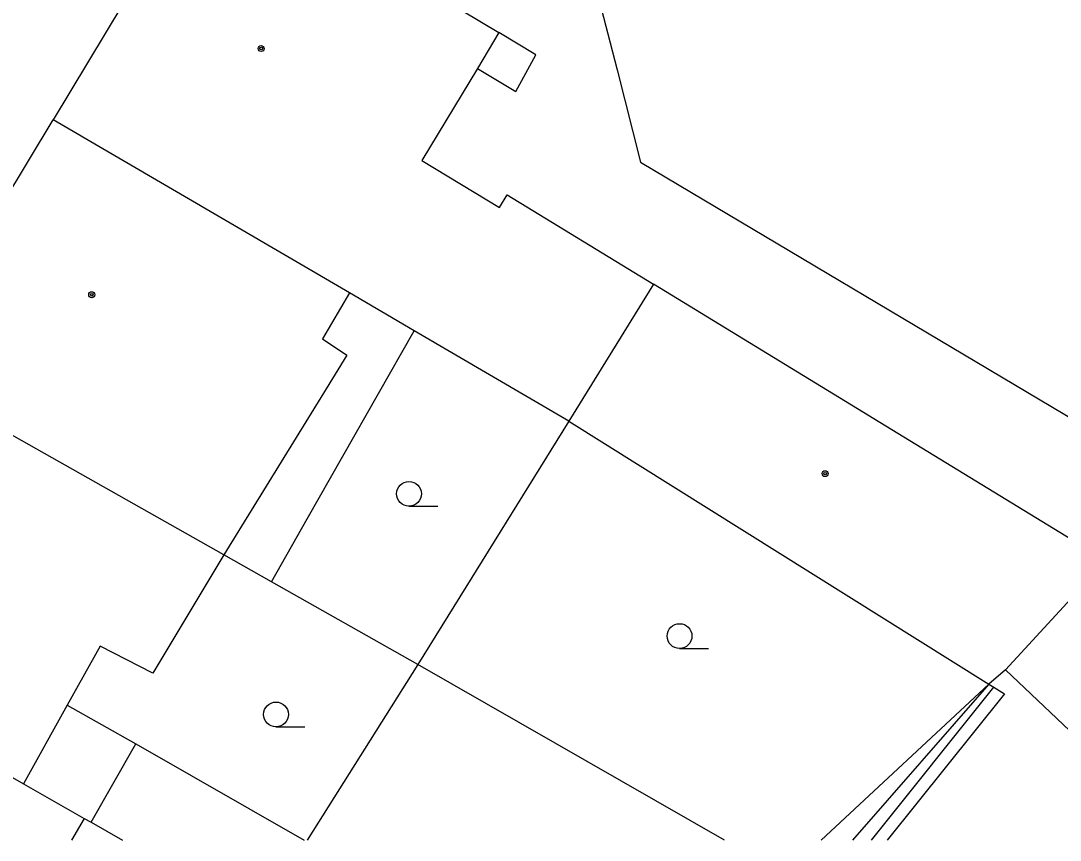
# Model space of a CAD drawing. Extents: x -595546 to -593986, y -1160845 to -1159202.
# Drawn here: x -594768.38 to -594736.96, y -1160843.24 to -1160818.47 of the extents above; entities that cross this region are included whole.
import ezdxf

# ---------------------------------------------------------------- set-up
doc = ezdxf.new("R2010")
doc.units = 0
for name, color, linetype in [('DOP - budovy nerozlisene - VP', 7, 'Continuous'), ('DOP - kresba z DSPS bez souradnic', 7, 'Continuous'), ('DOP - rozhrani ploch obecne', 7, 'Continuous'), ('Level 36', 7, 'Continuous'), ('Level 39', 7, 'Continuous'), ('TM - budovy zdene_ betonove - VP', 7, 'Continuous'), ('TM - letecke snimky - pomocna linie', 7, 'Continuous'), ('TM - rozhrani ploch obecne - VP', 7, 'Continuous')]:
    doc.layers.add(name, color=color, linetype=linetype)

msp = doc.modelspace()

# ---------------------------------------------------------------- linework, layer by layer
at = {"layer": 'DOP - budovy nerozlisene - VP'}
for points in [[(-594736.25, -1160834.38), (-594749.26, -1160826.43)], [(-594751.82, -1160830.57), (-594739.12, -1160838.52)], [(-594738.62, -1160838.09), (-594739.12, -1160838.52)]]:
    msp.add_lwpolyline(points, dxfattribs=at)
at = {"layer": 'DOP - kresba z DSPS bez souradnic'}
for points in [[(-594756.38, -1160837.93), (-594759.725, -1160843.241)], [(-594739.12, -1160838.52), (-594743.245, -1160843.241)], [(-594739.12, -1160838.52), (-594738.97, -1160838.61)], [(-594742.67, -1160843.241), (-594738.97, -1160838.61)], [(-594738.65, -1160838.82), (-594742.193, -1160843.241)], [(-594738.97, -1160838.61), (-594738.65, -1160838.82)], [(-594766.98, -1160839.16), (-594764.91, -1160840.33)], [(-594766.26, -1160842.7), (-594764.91, -1160840.33)], [(-594764.91, -1160840.33), (-594759.818, -1160843.241)]]:
    msp.add_lwpolyline(points, dxfattribs=at)
at = {"layer": 'DOP - rozhrani ploch obecne'}
for points in [[(-594751.82, -1160830.57), (-594755.29, -1160836.18), (-594756.38, -1160837.93)], [(-594747.113, -1160843.241), (-594756.38, -1160837.93)], [(-594739.12, -1160838.52), (-594744.185, -1160843.241)], [(-594766.47, -1160842.58), (-594766.26, -1160842.7)], [(-594766.26, -1160842.7), (-594765.309, -1160843.241)]]:
    msp.add_lwpolyline(points, dxfattribs=at)
at = {"layer": 'Level 36'}
for p, q in [((-594756.65, -1160833.145), (-594755.775, -1160833.145)), ((-594748.47, -1160837.445), (-594747.595, -1160837.445)), ((-594760.67, -1160839.815), (-594759.795, -1160839.815))]:
    msp.add_line(p, q, dxfattribs=at)
for centre in [(-594756.65, -1160832.77), (-594748.47, -1160837.07), (-594760.67, -1160839.44)]:
    msp.add_circle(centre, 0.375, dxfattribs=at)
at = {"layer": 'Level 39'}
for centre, radius in [((-594761.12, -1160819.31), 0.09), ((-594761.12, -1160819.31), 0.0398), ((-594766.24, -1160826.75), 0.09), ((-594766.24, -1160826.75), 0.0398), ((-594744.07, -1160832.16), 0.09), ((-594744.07, -1160832.16), 0.0398)]:
    msp.add_circle(centre, radius, dxfattribs=at)
at = {"layer": 'TM - budovy zdene_ betonove - VP'}
for points in [[(-594762.66, -1160813.57), (-594767.41, -1160821.46)], [(-594756.18, -1160817.47), (-594753.93, -1160818.82)], [(-594753.93, -1160818.82), (-594754.58, -1160819.91)], [(-594754.58, -1160819.91), (-594756.26, -1160822.69)], [(-594772.01, -1160829.1), (-594767.41, -1160821.46)], [(-594758.45, -1160826.69), (-594767.41, -1160821.46)], [(-594756.26, -1160822.69), (-594753.91, -1160824.11)], [(-594753.91, -1160824.11), (-594753.68, -1160823.73)], [(-594753.68, -1160823.73), (-594749.26, -1160826.43)], [(-594749.26, -1160826.43), (-594751.82, -1160830.57)], [(-594758.45, -1160826.69), (-594759.26, -1160828.08)], [(-594756.49, -1160827.84), (-594758.45, -1160826.69)], [(-594751.82, -1160830.57), (-594756.49, -1160827.84)], [(-594759.26, -1160828.08), (-594758.53, -1160828.58)], [(-594758.53, -1160828.58), (-594759.23, -1160829.73)], [(-594762.25, -1160834.61), (-594772.01, -1160829.1)], [(-594762.25, -1160834.61), (-594764.39, -1160838.19)], [(-594738.62, -1160838.09), (-594735.58, -1160834.8)], [(-594765.99, -1160837.38), (-594766.98, -1160839.16)], [(-594764.39, -1160838.19), (-594765.99, -1160837.38)], [(-594733.19, -1160843.241), (-594738.62, -1160838.09)], [(-594766.98, -1160839.16), (-594768.3, -1160841.54)], [(-594770.34, -1160840.38), (-594768.3, -1160841.54)], [(-594768.3, -1160841.54), (-594766.47, -1160842.58)], [(-594766.47, -1160842.58), (-594766.856, -1160843.241)]]:
    msp.add_lwpolyline(points, dxfattribs=at)
at = {"layer": 'TM - letecke snimky - pomocna linie'}
for points in [[(-594750.98, -1160817.53), (-594750.36, -1160819.95)], [(-594750.36, -1160819.95), (-594749.65, -1160822.74), (-594733.84, -1160832.15)], [(-594759.73, -1160833.53), (-594756.49, -1160827.84)], [(-594759.23, -1160829.73), (-594762.25, -1160834.61)], [(-594760.81, -1160835.43), (-594759.73, -1160833.53)]]:
    msp.add_lwpolyline(points, dxfattribs=at)
at = {"layer": 'TM - rozhrani ploch obecne - VP'}
for points in [[(-594754.58, -1160819.91), (-594753.42, -1160820.61), (-594752.81, -1160819.5), (-594753.93, -1160818.82)], [(-594760.81, -1160835.43), (-594762.25, -1160834.61)], [(-594756.38, -1160837.93), (-594760.81, -1160835.43)]]:
    msp.add_lwpolyline(points, dxfattribs=at)

doc.saveas('drawing.dxf')
